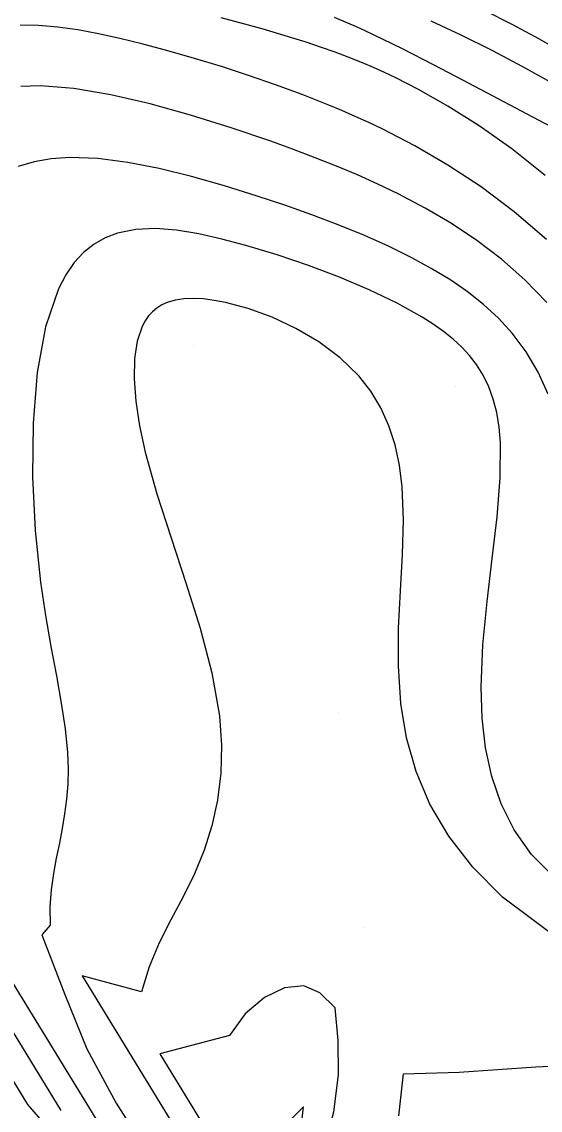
# Model space of a CAD drawing. Extents: x 2356077 to 2359823, y 225951 to 227822.
# Drawn here: x 2356762.2 to 2356795.4, y 227495 to 227564.7 of the extents above; entities that cross this region are included whole.
import ezdxf

# ---------------------------------------------------------------- set-up
doc = ezdxf.new("R2010")
doc.units = 0
for name, color, linetype in [('DTM Contours Major', 7, 'Continuous'), ('DTM Contours Minor', 7, 'Continuous'), ('PH Exist DTM Point', 7, 'Continuous')]:
    doc.layers.add(name, color=color, linetype=linetype)

msp = doc.modelspace()

# ---------------------------------------------------------------- linework, layer by layer
at = {"layer": 'DTM Contours Major'}
for points in [[(2356802.128, 227554.052), (2356801.859, 227554.288), (2356800.871, 227555.496), (2356798.252, 227556.817), (2356795.69, 227558.145), (2356790.84, 227560.707), (2356788.601, 227561.88), (2356786.521, 227562.944), (2356785.331, 227563.53), (2356784.754, 227563.806), (2356784.187, 227564.071), (2356783.626, 227564.328), (2356783.069, 227564.576), (2356782.213, 227564.944)], [(2356797.371, 227508.814), (2356794.827, 227511.356), (2356793.732, 227512.937), (2356792.893, 227514.602), (2356792.286, 227516.349), (2356791.885, 227518.177), (2356791.667, 227520.083), (2356791.608, 227522.066), (2356791.726, 227524.779), (2356791.993, 227527.549), (2356792.323, 227530.302), (2356792.631, 227532.965), (2356792.835, 227535.463), (2356792.849, 227537.722), (2356792.763, 227538.714), (2356792.611, 227539.638), (2356792.39, 227540.497), (2356792.1, 227541.295), (2356791.738, 227542.037), (2356791.304, 227542.729), (2356790.864, 227543.294), (2356790.368, 227543.828), (2356789.816, 227544.336), (2356789.208, 227544.822), (2356788.547, 227545.291), (2356787.83, 227545.747), (2356786.223, 227546.645), (2356784.442, 227547.501), (2356782.536, 227548.307), (2356780.552, 227549.054), (2356778.537, 227549.734), (2356776.539, 227550.338), (2356775.003, 227550.751), (2356773.519, 227551.086), (2356772.097, 227551.317), (2356770.75, 227551.419), (2356769.489, 227551.366), (2356768.326, 227551.133), (2356767.541, 227550.834), (2356766.817, 227550.421), (2356766.153, 227549.892), (2356765.551, 227549.242), (2356765.013, 227548.47), (2356764.539, 227547.571), (2356763.714, 227545.134), (2356763.183, 227542.211), (2356762.917, 227538.959), (2356762.883, 227535.533), (2356763.052, 227532.088), (2356763.392, 227528.78), (2356763.707, 227526.65), (2356764.055, 227524.654), (2356764.404, 227522.784), (2356764.721, 227521.036), (2356764.972, 227519.403), (2356765.124, 227517.88), (2356765.157, 227516.842), (2356765.13, 227515.846), (2356765.052, 227514.884), (2356764.931, 227513.942), (2356764.776, 227513.012), (2356764.597, 227512.081), (2356764.401, 227511.12), (2356764.216, 227510.131), (2356764.07, 227509.096), (2356763.991, 227507.998), (2356764.007, 227506.819), (2356763.481, 227506.204), (2356764.947, 227502.382), (2356766.346, 227498.906), (2356768.225, 227495.417), (2356770.424, 227491.962)]]:
    msp.add_lwpolyline(points, dxfattribs=at)
at = {"layer": 'DTM Contours Minor'}
for points in [[(2356795.705, 227554.814), (2356793.575, 227556.52), (2356791.49, 227557.997), (2356789.487, 227559.259), (2356787.601, 227560.324), (2356786.859, 227560.713), (2356786.136, 227561.074), (2356785.425, 227561.412), (2356784.72, 227561.729), (2356784.012, 227562.03), (2356783.093, 227562.398), (2356782.267, 227562.708), (2356781.389, 227563.019), (2356780.34, 227563.371), (2356779.974, 227563.488), (2356777.576, 227564.214), (2356774.954, 227564.922)], [(2356791.811, 227565.397), (2356793.577, 227564.502), (2356795.329, 227563.566), (2356797.041, 227562.596)], [(2356795.79, 227550.73), (2356793.729, 227552.504), (2356791.615, 227554.087), (2356789.48, 227555.488), (2356787.357, 227556.721), (2356785.279, 227557.797), (2356784.409, 227558.213), (2356783.549, 227558.606), (2356782.697, 227558.978), (2356781.849, 227559.333), (2356781.001, 227559.673), (2356780.149, 227560.003), (2356778.437, 227560.634), (2356776.709, 227561.232), (2356774.977, 227561.794), (2356773.252, 227562.319), (2356771.546, 227562.804), (2356769.871, 227563.249), (2356768.468, 227563.593), (2356767.102, 227563.894), (2356765.776, 227564.14), (2356764.495, 227564.321), (2356763.266, 227564.423), (2356762.092, 227564.436)], [(2356788.393, 227564.72), (2356790.311, 227563.819), (2356792.284, 227562.845), (2356794.267, 227561.806), (2356796.215, 227560.713)], [(2356795.817, 227546.698), (2356794.411, 227548.141), (2356792.916, 227549.454), (2356791.344, 227550.649), (2356789.707, 227551.737), (2356788.02, 227552.731), (2356786.295, 227553.64), (2356785.003, 227554.264), (2356783.692, 227554.855), (2356782.356, 227555.418), (2356780.989, 227555.961), (2356779.585, 227556.49), (2356778.14, 227557.01), (2356775.606, 227557.875), (2356773.006, 227558.69), (2356770.413, 227559.41), (2356767.897, 227559.99), (2356765.529, 227560.385), (2356763.381, 227560.551), (2356762.74, 227560.548), (2356762.127, 227560.517)], [(2356795.905, 227540.816), (2356795.259, 227542.22), (2356794.487, 227543.523), (2356793.593, 227544.721), (2356792.717, 227545.681), (2356791.757, 227546.568), (2356790.717, 227547.39), (2356789.603, 227548.155), (2356788.419, 227548.873), (2356787.171, 227549.551), (2356785.669, 227550.29), (2356784.096, 227550.992), (2356782.461, 227551.66), (2356780.772, 227552.298), (2356779.036, 227552.911), (2356777.261, 227553.501), (2356775.168, 227554.156), (2356773.067, 227554.755), (2356770.993, 227555.266), (2356768.98, 227555.659), (2356767.063, 227555.903), (2356765.277, 227555.966), (2356764.079, 227555.883), (2356762.973, 227555.689), (2356761.964, 227555.386)], [(2356796.871, 227505.704), (2356792.98, 227508.626), (2356791.07, 227510.533), (2356789.532, 227512.516), (2356788.334, 227514.566), (2356787.444, 227516.671), (2356786.833, 227518.822), (2356786.468, 227521.009), (2356786.307, 227523.425), (2356786.323, 227525.84), (2356786.436, 227528.225), (2356786.567, 227530.55), (2356786.633, 227532.784), (2356786.557, 227534.897), (2356786.383, 227536.269), (2356786.098, 227537.568), (2356785.698, 227538.791), (2356785.179, 227539.937), (2356784.537, 227541.003), (2356783.766, 227541.989), (2356782.573, 227543.149), (2356781.212, 227544.164), (2356779.741, 227545.03), (2356778.217, 227545.741), (2356776.699, 227546.295), (2356775.244, 227546.686), (2356774.516, 227546.826), (2356773.825, 227546.915), (2356773.174, 227546.95), (2356772.568, 227546.926), (2356772.008, 227546.839), (2356771.498, 227546.686), (2356771.158, 227546.529), (2356770.847, 227546.334), (2356770.565, 227546.1), (2356770.313, 227545.826), (2356770.091, 227545.512), (2356769.899, 227545.157), (2356769.581, 227544.222), (2356769.411, 227543.099), (2356769.382, 227541.808), (2356769.49, 227540.365), (2356769.73, 227538.79), (2356770.097, 227537.1), (2356770.843, 227534.438), (2356771.747, 227531.631), (2356772.705, 227528.742), (2356773.611, 227525.836), (2356774.359, 227522.979), (2356774.845, 227520.233), (2356774.981, 227518.349), (2356774.939, 227516.552), (2356774.731, 227514.835), (2356774.372, 227513.193), (2356773.875, 227511.621), (2356773.253, 227510.111), (2356772.516, 227508.627), (2356771.736, 227507.166), (2356770.986, 227505.689), (2356770.338, 227504.162), (2356769.865, 227502.545), (2356766.047, 227503.585), (2356776.54, 227486.45)], [(2356759.638, 227506.321), (2356768.21, 227492.325)], [(2356758.849, 227504.495), (2356764.684, 227494.965)], [(2356777.328, 227488.281), (2356781.089, 227487.613), (2356780.917, 227489.811), (2356781.546, 227492.567), (2356782.173, 227494.875), (2356782.485, 227497.238), (2356782.456, 227499.439), (2356782.263, 227501.53), (2356781.273, 227502.485), (2356780.244, 227502.935), (2356779.016, 227502.813), (2356777.725, 227502.192), (2356776.503, 227501.146), (2356775.486, 227499.75), (2356771.023, 227498.576), (2356777.328, 227488.281)], [(2356759.907, 227499.65), (2356762.546, 227495.341), (2356768.784, 227488.108)], [(2356786.337, 227494.617), (2356786.646, 227497.311), (2356790.199, 227497.402), (2356795.105, 227497.755), (2356799.827, 227497.972)], [(2356778.115, 227490.111), (2356779.63, 227489.843), (2356780.243, 227495.189), (2356778.734, 227493.725), (2356778.638, 227493.82), (2356778.52, 227493.826), (2356778.395, 227493.751), (2356778.28, 227493.605), (2356778.19, 227493.397), (2356775.999, 227493.566), (2356778.115, 227490.111)]]:
    msp.add_lwpolyline(points, dxfattribs=at)
at = {"layer": 'PH Exist DTM Point'}
for p, q in [((2356782.652, 227562.117), (2356782.652, 227562.117)), ((2356773.161, 227543.924), (2356773.161, 227543.924)), ((2356789.97, 227541.299), (2356789.97, 227541.299)), ((2356782.443, 227520.458), (2356782.443, 227520.458)), ((2356784.059, 227506.661), (2356784.059, 227506.661))]:
    msp.add_line(p, q, dxfattribs=at)

doc.saveas('drawing.dxf')
